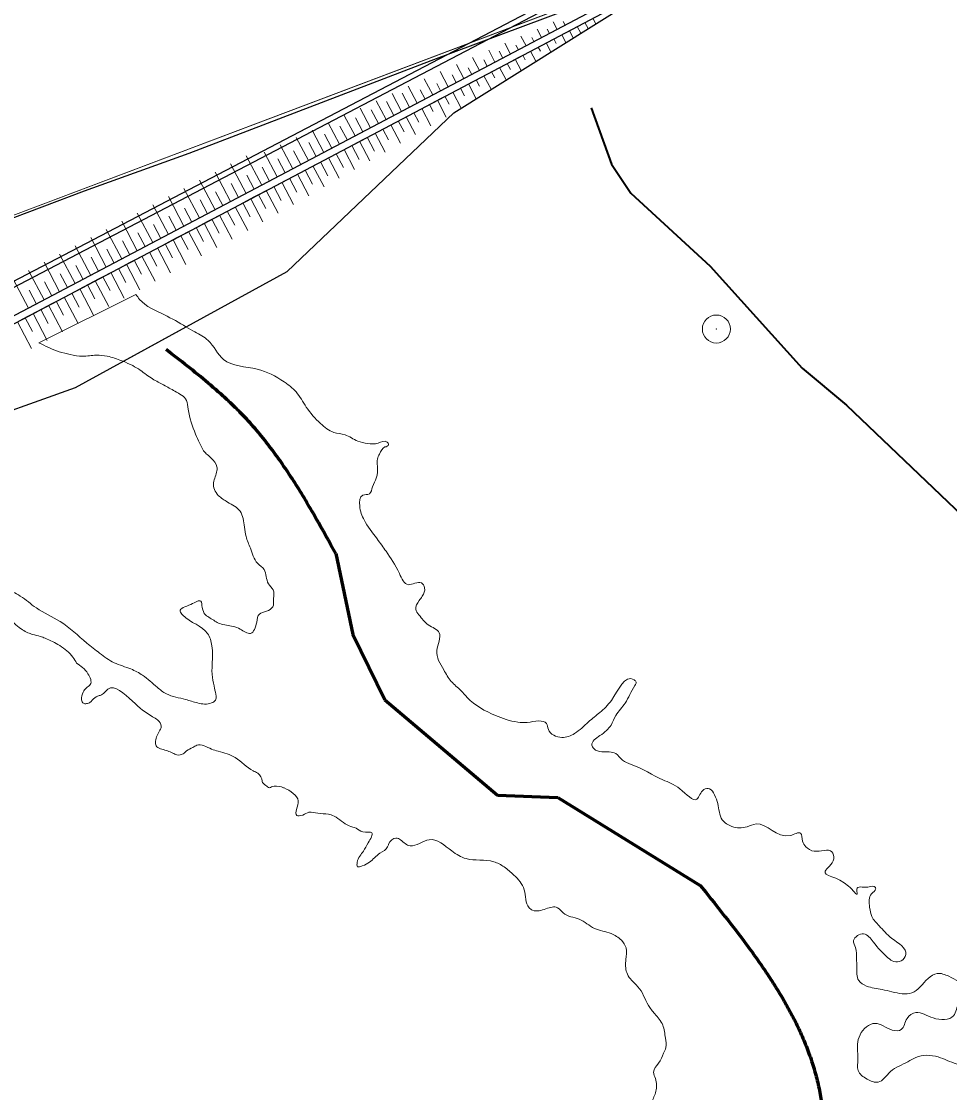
# Model space of a CAD drawing. Extents: x 553962 to 842807, y 8883888 to 9032388.
# Drawn here: x 575726 to 579039, y 8985361 to 8989184 of the extents above; entities that cross this region are included whole.
import ezdxf

# ---------------------------------------------------------------- set-up
doc = ezdxf.new("R2010")
doc.units = 0
doc.header["$LTSCALE"] = 200
doc.header["$PDMODE"] = 32
doc.header["$PDSIZE"] = 100
doc.linetypes.add('LONG_DASH_SHORT_DASH', pattern=[9.9, 6, -1.2, 1.5, -1.2])
for name, color, linetype, lineweight in [('12', 7, 'Continuous', 25), ('25', 7, 'Continuous', 13), ('63', 7, 'Continuous', 13), ('7', 7, 'LONG_DASH_SHORT_DASH', 60)]:
    doc.layers.add(name, color=color, linetype=linetype, lineweight=lineweight)

msp = doc.modelspace()

# ---------------------------------------------------------------- linework, layer by layer
at = {"layer": '12', "lineweight": 40}
msp.add_lwpolyline([(577759.9, 8988875.8), (577832.5, 8988674.7), (577901.5, 8988571.1), (578184.7, 8988310.3), (578513.4, 8987946.2), (578671.2, 8987814.3), (579419.2, 8987100.9), (579808.1, 8986794.1), (580283, 8986357.3), (580496.3, 8986108), (581364.8, 8985224.5), (581561.3, 8985062.5), (582162.5, 8984452.7), (582384.7, 8984161.9), (582616.4, 8983918.8), (582880.2, 8983596.7), (583472.4, 8982628.4), (583582.5, 8982317.7), (583621.7, 8982083.2), (583591.6, 8981897.8), (583552.5, 8981370), (583461.7, 8980518.1), (583461.7, 8980001.2)], dxfattribs=at)
at = {"layer": '25', "lineweight": 25}
for p, q in [((577877.7, 8989395.6), (573616.6, 8987168.4)), ((573625.3, 8987151.7), (577886.4, 8989378.8))]:
    msp.add_line(p, q, dxfattribs=at)
at = {"layer": '25'}
for p, q in [((578012.7, 8989366.8), (575651.3, 8988475.2)), ((576135.2, 8988209.5), (575788.1, 8988037.5))]:
    msp.add_line(p, q, dxfattribs=at)
for points in [[(573946.4, 8987228.8), (575651.3, 8988475.2), (578012.7, 8989366.8), (578009.5, 8989418.3)], [(576089.5, 8987971), (576313.7, 8988093.8), (576089.5, 8987971)]]:
    msp.add_lwpolyline(points, dxfattribs=at)
at = {"layer": '25', "lineweight": 25}
for points in [[(578012.9, 8989352.9), (577187, 8989042.7), (576324, 8988712.7), (575950.1, 8988578.7), (575647.5, 8988463.9), (575187.8, 8988130.1), (574877.2, 8987905.3), (574268.6, 8987457.2), (573884, 8987175.6)], [(573895.3, 8987154), (574263.9, 8987244.7), (575107.4, 8987587), (575919.3, 8987877.8), (576674.3, 8988291.2), (577269.1, 8988857.9), (578024.2, 8989331.3)]]:
    msp.add_lwpolyline(points, dxfattribs=at)
at = {"layer": '25'}
for points in [[(576313.7, 8988093.8), (576236.8, 8988136.9), (576148, 8988192), (576135.2, 8988209.5)], [(577145.8, 8987117.4), (577157, 8987132.6), (577165.3, 8987162.8), (577153.8, 8987180.3), (577107.4, 8987173.9), (577075.4, 8987214), (577027.8, 8987293.1), (576995.8, 8987337), (576949.6, 8987404.8), (576933.8, 8987455), (576944.6, 8987492.8), (576968.4, 8987497.9), (576979.4, 8987523), (576992.8, 8987554.5), (576997.2, 8987597.3), (576996.9, 8987622.4), (577004.2, 8987640), (577023.9, 8987665.2), (577031.5, 8987667.8), (577036.4, 8987674.1), (577031.2, 8987682.9), (576999.9, 8987679), (576962.2, 8987677.6), (576926.8, 8987686.3), (576881.3, 8987708.8), (576840.9, 8987717.5), (576794, 8987748.8), (576742.9, 8987807.7), (576707, 8987861.7), (576677.7, 8987888), (576663.7, 8987898), (576567.9, 8987942.7), (576447.7, 8987977.8), (576392.7, 8988045.6), (576345.7, 8988075.6), (576313.7, 8988093.8)], [(575788.1, 8988037.5), (575861.4, 8988005), (575900.6, 8987995.1), (575944.6, 8987988.9), (575993.6, 8987992.8), (576032.6, 8987989.2), (576084.4, 8987973), (576089.5, 8987971)], [(576089.5, 8987971), (576123.6, 8987955.5), (576150.2, 8987939.2), (576194.7, 8987907.9), (576233.9, 8987886.7), (576274.5, 8987864.2), (576315.1, 8987831.6), (576321.8, 8987800.2), (576348.2, 8987711), (576362.5, 8987679.6), (576376.7, 8987652), (576404.7, 8987624.4), (576424, 8987594.3), (576424.2, 8987580.5), (576412.2, 8987537.7), (576415, 8987513.8), (576429.2, 8987492.5), (576462.2, 8987468.7), (576506.6, 8987436.1), (576522.5, 8987379.6), (576528, 8987345.7), (576543.6, 8987304.2), (576569.5, 8987250.2), (576592.4, 8987227.7), (576608.2, 8987177.4), (576624.9, 8987154.9), (576626.5, 8987124.7), (576623.2, 8987094.5), (576600.8, 8987079.3), (576575.8, 8987069.2), (576566.1, 8987040.3), (576544, 8987000), (576507.3, 8987015), (576482.1, 8987024.9), (576434.2, 8987034.8), (576399.9, 8987054.9), (576383.5, 8987066.1), (576371.8, 8987092.5), (576366.4, 8987115.1), (576331.4, 8987103.7), (576292.8, 8987078.4), (576301.7, 8987065.9), (576390.6, 8986999.5), (576406.3, 8986955.6), (576407.2, 8986890.2), (576407.9, 8986842.4), (576416, 8986803.5), (576418.6, 8986790.9), (576419, 8986762), (576405.3, 8986751.9), (576355.1, 8986751.7), (576312.2, 8986764.2), (576244, 8986784.1), (576211, 8986807.9), (576158.8, 8986850.5), (576117.1, 8986873), (576057.7, 8986895.4), (576005.7, 8986929.2), (575959.9, 8986965.6), (575864.6, 8987042), (575779.7, 8987090.7), (575722.5, 8987133.3), (575666.9, 8987155.8), (575619, 8987161.9), (575586.3, 8987166.9), (575555, 8987156.7), (575531.1, 8987160.4), (575499.5, 8987170.4), (575480.4, 8987185.4), (575470.4, 8987185.4), (575465.5, 8987176.6), (575463.4, 8987145.1), (575468.7, 8987123.8), (575511.6, 8987113.8), (575544.3, 8987113.9), (575593.4, 8987107.8), (575637.6, 8987090.3), (575730.5, 8987012.7), (575749.5, 8987002.6), (575767.1, 8986996.4), (575793.6, 8986989), (575811.3, 8986982.7), (575863.2, 8986956.5), (575910.3, 8986915.1), (575923.2, 8986893.8)], [(579273.6, 8985691.7), (579262.6, 8985760.8), (579270.4, 8985832.5), (579275.2, 8985853.9), (579250.6, 8985814.9), (579184.7, 8985756.8), (579106.9, 8985746.5), (579036.1, 8985776.5), (578994.5, 8985786.4), (578962.1, 8985768.7), (578903.7, 8985717), (578869.8, 8985714.4), (578797.9, 8985729.3), (578742.4, 8985741.7), (578714.5, 8985761.7), (578707.6, 8985808.2), (578707.1, 8985839.7), (578702.8, 8985878.6), (578696.2, 8985903.7), (578709.8, 8985921.4), (578732.3, 8985927.7), (578766.7, 8985898.9), (578819, 8985842.5), (578840.5, 8985828.7), (578865.7, 8985831.3), (578882.9, 8985854), (578833.1, 8985911.7), (578787.2, 8985956.8), (578761.7, 8985989.4), (578753.7, 8986022.1), (578752, 8986049.7), (578760.5, 8986071.1), (578775.4, 8986088.8), (578774.1, 8986093.8), (578747.6, 8986095), (578707.5, 8986087.3), (578709, 8986071), (578678.5, 8986098.6), (578594.8, 8986151.1), (578625.6, 8986195.2), (578619, 8986220.3), (578556.1, 8986222.7), (578525.7, 8986238.9), (578514.1, 8986259), (578507.4, 8986286.6), (578469.8, 8986279), (578348.6, 8986320.1), (578316, 8986310), (578261.9, 8986311.1), (578227.7, 8986334.8), (578211.8, 8986392.6), (578200, 8986424), (578182.2, 8986445.3), (578162.1, 8986442.8), (578137.4, 8986408.8), (578076.6, 8986445), (578015.8, 8986477.6), (577903.1, 8986532.5), (577871.5, 8986547.5), (577847.3, 8986571.3), (577798.2, 8986577.5), (577769.1, 8986588.7), (577762.6, 8986601.3), (577791.1, 8986635.3), (577830.8, 8986673.1), (577847.9, 8986707.1), (577881.3, 8986751.2), (577915.6, 8986814.2), (577920.5, 8986825.5), (577912.8, 8986834.3), (577832.1, 8986761.1), (577791.2, 8986718.3), (577750.2, 8986684.2), (577700.5, 8986642.6), (577655.4, 8986628.6), (577607.2, 8986657.4), (577600.7, 8986678.7), (577572.9, 8986687.5), (577531.5, 8986682.3), (577497.5, 8986683.5), (577418, 8986707.1), (577317.8, 8986770.9), (577294.8, 8986796), (577260.4, 8986828.6), (577233.5, 8986870), (577208.6, 8986939.1), (577217.8, 8987002), (577178.5, 8987030.8), (577145.3, 8987065.9), (577133.7, 8987086), (577145.8, 8987117.4)], [(575923.2, 8986893.8), (575963.9, 8986856.2), (575972, 8986817.2), (575957.1, 8986804.6), (575947.2, 8986790.8), (575941.3, 8986763.1), (575947.8, 8986750.5), (575959.1, 8986749.3), (575971.6, 8986754.4), (575980.3, 8986763.2), (575997.7, 8986775.8), (576001.5, 8986777.1), (576012.7, 8986780.9), (576035.1, 8986801.1), (576122.4, 8986758.6), (576194.8, 8986702.2), (576212.6, 8986691), (576225.5, 8986668.4), (576218.2, 8986649.5), (576204.9, 8986610.5), (576210.1, 8986595.4), (576227.8, 8986586.7), (576267, 8986572.9), (576280.9, 8986566.7), (576303.5, 8986570.5), (576315.9, 8986580.6), (576338.4, 8986593.3), (576352.1, 8986600.8), (576405.1, 8986587.2), (576429.1, 8986579.7), (576489.7, 8986557.2), (576553.2, 8986509.7), (576569.7, 8986500.9), (576585.2, 8986473.3), (576585.2, 8986472), (576599.2, 8986457), (576610.6, 8986449.5), (576619.4, 8986452), (576654.6, 8986452.1), (576664.7, 8986448.4), (576714.4, 8986402), (576708.5, 8986371.8), (576708.8, 8986350.5), (576730.2, 8986351.8), (576752.6, 8986361.9), (576784.1, 8986358.2), (576821.9, 8986354.6), (576842.1, 8986348.3), (576896.6, 8986313.3), (576920.6, 8986304.6), (576944.7, 8986292.1), (576977.4, 8986288.4), (576964.1, 8986253.1), (576946.9, 8986222.9), (576924.8, 8986182.6), (576926.3, 8986167.5), (576942.6, 8986170.1), (576968.8, 8986184), (577006.1, 8986215.6), (577033.4, 8986238.3), (577037.1, 8986248.3), (577063.2, 8986269.8), (577096.1, 8986249.8), (577113.8, 8986242.3), (577181.4, 8986263.8), (577262.4, 8986223.8), (577313.1, 8986196.3), (577412.6, 8986185.3), (577449.3, 8986166.6), (577483.6, 8986137.8), (577520.8, 8986085.1), (577538, 8986021), (577550.7, 8986012.2), (577598.4, 8986017.4), (577639.8, 8986021.3), (577660.2, 8986002.5), (577717.1, 8985980), (577771.6, 8985947.5), (577830.9, 8985928.8), (577867.7, 8985905.1), (577884.4, 8985877.4), (577883.7, 8985835.9), (577886.9, 8985789.4), (577917.6, 8985748), (577926.6, 8985739.3), (577963.9, 8985672.7), (577987, 8985642.6), (578015.2, 8985602.5), (578024.6, 8985556), (578026.3, 8985522.1), (578017.8, 8985501.9)], [(579238.3, 8985520.6), (579223.2, 8985518.1), (579188.2, 8985501.6), (579159.6, 8985477.6), (579118.4, 8985457.4), (579063, 8985463.5), (578998.6, 8985488.5), (578918.1, 8985487), (578890.3, 8985471.6), (578828.3, 8985436.4), (578783.6, 8985398.6), (578744.5, 8985409.8), (578712.6, 8985439.8), (578712, 8985481.3), (578710.1, 8985534.1), (578741.9, 8985595.8), (578773.2, 8985608.5), (578833.9, 8985584.4), (578866.5, 8985586.2), (578887.3, 8985626.4), (578918.5, 8985646.7), (578980.3, 8985628), (579053.1, 8985635.7), (579072.6, 8985682.3), (579099.9, 8985706.3), (579214.6, 8985686.5), (579237.2, 8985686.6), (579259.8, 8985687.9), (579273.6, 8985691.7)], [(578017.8, 8985501.9), (578000.7, 8985466.7), (577982.3, 8985433.9), (577988.9, 8985411.3), (577990.8, 8985366), (577977.5, 8985325.8), (577986.9, 8985278), (578034.9, 8985261.8), (578062.8, 8985244.3), (578092.1, 8985219.2), (578130.2, 8985193), (578140.6, 8985161.6), (578141.1, 8985125.1), (578129, 8985096.1), (578095.4, 8985070.9), (578046.4, 8985067), (577988.7, 8985058), (577998.4, 8984991.4), (577972.2, 8984972.5), (577959.9, 8984954.8), (577969.3, 8984910.8), (577948.5, 8984870.6), (577931.5, 8984830.3), (577925.6, 8984798.8), (577918.4, 8984771.1), (577845.9, 8984837.6), (577838.4, 8984923), (577814.1, 8984953.1), (577798.8, 8984972), (577786.1, 8984982), (577789.7, 8984994.6), (577823, 8985036.1), (577805.2, 8985051.2), (577729.6, 8985068.6), (577691.6, 8985089.8), (577644.9, 8985102.2), (577631.2, 8985093.4), (577656.8, 8985060.8), (577696.2, 8985025.7), (577720.2, 8985015.7), (577747.2, 8984976.8), (577747.6, 8984942.9), (577750.5, 8984914), (577728.1, 8984898.8), (577714.6, 8984873.6), (577735.3, 8984832.2), (577761.3, 8984770.7), (577683.5, 8984666.1), (577641, 8984647.1), (577624.8, 8984638.2), (577573.7, 8984702.2), (577535.5, 8984734.8), (577487.2, 8984772.4), (577466.4, 8984729.6), (577458.7, 8984651.6), (577392.9, 8984587.3), (577355.8, 8984546.9), (577325.9, 8984526.7), (577298.1, 8984532.9), (577267.6, 8984560.5), (577238, 8984612), (577200, 8984628.2), (577164.7, 8984636.9), (577143, 8984664.5), (577137.8, 8984670.8), (577091.7, 8984643), (577033.7, 8984656.6), (576981.6, 8984696.7), (576991.4, 8984718.1), (576996, 8984745.8), (576972, 8984753.2), (576935.6, 8984754.4), (576895, 8984779.4), (576850.4, 8984822), (576816.1, 8984852.1), (576790.7, 8984864.6), (576761.6, 8984879.6), (576741.3, 8984893.4), (576705, 8984882), (576705.2, 8984869.4), (576745.8, 8984840.6), (576755.1, 8984807.9), (576742.9, 8984775.2), (576784.8, 8984747.7), (576802.4, 8984745.2), (576825.4, 8984717.6), (576897.8, 8984665), (576916.9, 8984648.7), (576936.6, 8984585.9), (576960.7, 8984569.7), (576977.2, 8984562.2)]]:
    msp.add_spline(points, degree=3, dxfattribs=at)
msp.add_point((578206.7, 8988086.2), dxfattribs=at)
at = {"layer": '63', "lineweight": 25}
for p, q in [((578012.9, 8989352.9), (573884, 8987175.6)), ((573895.3, 8987154), (578024.2, 8989331.3))]:
    msp.add_line(p, q, dxfattribs=at)
at = {"layer": '63'}
for p, q in [((577638.3, 8989155.4), (577624.2, 8989182)), ((577666.5, 8989170.3), (577659.8, 8989183)), ((577735.4, 8989206.6), (577679.9, 8989177.4)), ((577724, 8989173), (577779.5, 8989202.2)), ((577765.6, 8989194.9), (577775.9, 8989175.6)), ((577582.8, 8989126.1), (577566.7, 8989156.7)), ((577624.5, 8989148.1), (577569, 8989118.8)), ((577611, 8989141), (577602.7, 8989156.8)), ((577613, 8989114.5), (577668.5, 8989143.7)), ((577679.9, 8989177.4), (577624.5, 8989148.1)), ((577668.5, 8989143.7), (577724, 8989173)), ((577682, 8989150.8), (577695.5, 8989125.2)), ((577710.2, 8989165.7), (577722.6, 8989142.2)), ((577737.5, 8989180.1), (577748.8, 8989158.6)), ((577471.8, 8989067.6), (577451.6, 8989106.1)), ((577527.3, 8989096.9), (577509.1, 8989131.4)), ((577569, 8989118.8), (577513.5, 8989089.6)), ((577555.5, 8989111.7), (577547.6, 8989126.7)), ((577557.5, 8989085.2), (577613, 8989114.5)), ((577599.2, 8989107.2), (577616, 8989075.3)), ((577626.5, 8989121.6), (577635, 8989105.5)), ((577654.7, 8989136.4), (577669.3, 8989108.7)), ((577416.3, 8989038.4), (577394, 8989080.8)), ((577444.5, 8989053.2), (577431.9, 8989077.2)), ((577513.5, 8989089.6), (577458, 8989060.3)), ((577500, 8989082.5), (577491, 8989099.5)), ((577502.1, 8989056), (577557.5, 8989085.2)), ((577543.7, 8989077.9), (577562.7, 8989041.9)), ((577571, 8989092.3), (577578.9, 8989077.3)), ((577305.4, 8988979.8), (577278.8, 8989030.2)), ((577360.9, 8989009.1), (577336.4, 8989055.5)), ((577402.5, 8989031.1), (577347, 8989001.8)), ((577389, 8989024), (577377.3, 8989046.2)), ((577458, 8989060.3), (577402.5, 8989031.1)), ((577446.6, 8989026.7), (577502.1, 8989055.9)), ((577460, 8989033.8), (577471.6, 8989011.9)), ((577488.2, 8989048.6), (577509.4, 8989008.5)), ((577515.5, 8989063), (577524.3, 8989046.4)), ((577249.9, 8988950.6), (577221.3, 8989004.8)), ((577278.1, 8988965.4), (577263.2, 8988993.7)), ((577347, 8989001.8), (577291.5, 8988972.5)), ((577333.6, 8988994.7), (577321.2, 8989018.1)), ((577335.6, 8988968.2), (577391.1, 8988997.4)), ((577377.2, 8988990.1), (577402.8, 8988941.7)), ((577391.1, 8988997.4), (577446.6, 8989026.7)), ((577404.5, 8989004.5), (577416.4, 8988982.1)), ((577432.7, 8989019.4), (577456.1, 8988975.1)), ((577138.9, 8988892.1), (577106.9, 8988952.7)), ((577194.4, 8988921.3), (577164, 8988978.9)), ((577222.6, 8988936.2), (577209.1, 8988961.8)), ((577291.5, 8988972.5), (577236, 8988943.3)), ((577280.1, 8988938.9), (577335.6, 8988968.2)), ((577321.7, 8988960.9), (577349.5, 8988908.2)), ((577349.1, 8988975.3), (577360.7, 8988953.1)), ((577083.4, 8988862.8), (577049.8, 8988926.6)), ((577111.6, 8988877.7), (577085.3, 8988927.4)), ((577180.5, 8988914), (577125.1, 8988884.8)), ((577167.1, 8988906.9), (577149.5, 8988940.3)), ((577236, 8988943.3), (577180.6, 8988914)), ((577224.6, 8988909.6), (577280.1, 8988938.9)), ((577238.1, 8988916.7), (577252.6, 8988889.1)), ((577266.2, 8988931.6), (577296.2, 8988874.8)), ((577293.6, 8988946), (577308.1, 8988918.4)), ((577027.9, 8988833.5), (576992.7, 8988900.4)), ((577056.1, 8988848.4), (577029.9, 8988898.2)), ((577125.1, 8988884.8), (577069.6, 8988855.5)), ((577113.6, 8988851.1), (577169.1, 8988880.4)), ((577169.1, 8988880.4), (577224.6, 8988909.6)), ((577182.6, 8988887.5), (577195.9, 8988862.2)), ((577210.8, 8988902.3), (577242.3, 8988842.5)), ((576917, 8988775), (576878.4, 8988848.1)), ((576945.1, 8988789.9), (576918.9, 8988839.7)), ((576972.4, 8988804.3), (576935.5, 8988874.3)), ((577000.6, 8988819.1), (576974.4, 8988868.9)), ((577069.6, 8988855.5), (577014.1, 8988826.2)), ((577058.2, 8988821.9), (577113.6, 8988851.1)), ((577099.8, 8988843.8), (577133.3, 8988780.2)), ((577127.1, 8988858.2), (577144.9, 8988824.6)), ((577155.3, 8988873.1), (577187.8, 8988811.3)), ((576861.5, 8988745.8), (576821.3, 8988821.9)), ((576889.6, 8988760.6), (576863.4, 8988810.4)), ((577014.1, 8988826.2), (576958.6, 8988797)), ((577002.7, 8988792.6), (577058.2, 8988821.9)), ((577016.1, 8988799.7), (577036.7, 8988760.8)), ((577044.3, 8988814.6), (577078.9, 8988749)), ((577071.6, 8988829), (577092.2, 8988789.9)), ((576750.5, 8988687.2), (576707.1, 8988769.6)), ((576806, 8988716.5), (576764.2, 8988795.8)), ((576834.2, 8988731.4), (576807.9, 8988781.1)), ((576903.1, 8988767.7), (576847.6, 8988738.5)), ((576891.7, 8988734.1), (576947.2, 8988763.3)), ((576958.6, 8988797), (576903.1, 8988767.7)), ((576947.2, 8988763.3), (577002.7, 8988792.6)), ((576960.6, 8988770.4), (576986.9, 8988720.7)), ((576988.8, 8988785.3), (577024.4, 8988717.8)), ((576695, 8988658), (576649.9, 8988743.5)), ((576723.2, 8988672.8), (576696.9, 8988722.6)), ((576778.7, 8988702.1), (576752.4, 8988751.9)), ((576847.6, 8988738.5), (576792.1, 8988709.2)), ((576836.2, 8988704.8), (576891.7, 8988734.1)), ((576877.8, 8988726.8), (576915.4, 8988655.5)), ((576905.2, 8988741.2), (576931.4, 8988691.4)), ((576933.3, 8988756), (576969.9, 8988686.7)), ((576584, 8988599.5), (576528.5, 8988704.8)), ((576639.5, 8988628.7), (576592.8, 8988717.3)), ((576667.7, 8988643.6), (576641.4, 8988693.3)), ((576792.1, 8988709.2), (576736.7, 8988679.9)), ((576780.7, 8988675.6), (576836.2, 8988704.8)), ((576822.3, 8988697.5), (576861, 8988624.3)), ((576849.7, 8988711.9), (576875.9, 8988662.2)), ((576473.1, 8988540.9), (576417.5, 8988646.3)), ((576528.5, 8988570.2), (576473, 8988675.6)), ((576612.2, 8988614.3), (576586, 8988664.1)), ((576681.2, 8988650.7), (576625.7, 8988621.4)), ((576669.7, 8988617), (576725.2, 8988646.3)), ((576736.6, 8988679.9), (576681.2, 8988650.7)), ((576725.2, 8988646.3), (576780.7, 8988675.6)), ((576738.7, 8988653.4), (576764.9, 8988603.6)), ((576766.9, 8988668.3), (576806.5, 8988593.1)), ((576794.2, 8988682.7), (576820.4, 8988632.9)), ((576417.6, 8988511.7), (576362, 8988617.1)), ((576556.7, 8988585.1), (576530.5, 8988634.8)), ((576625.7, 8988621.4), (576570.2, 8988592.2)), ((576614.2, 8988587.8), (576669.7, 8988617)), ((576655.9, 8988609.7), (576697.5, 8988530.8)), ((576683.2, 8988624.1), (576709.5, 8988574.4)), ((576711.4, 8988639), (576752, 8988562)), ((576362.1, 8988482.4), (576306.5, 8988587.8)), ((576445.7, 8988526.5), (576419.5, 8988576.3)), ((576501.2, 8988555.8), (576475, 8988605.6)), ((576570.2, 8988592.2), (576514.7, 8988562.9)), ((576558.8, 8988558.5), (576614.2, 8988587.8)), ((576600.4, 8988580.5), (576643, 8988499.6)), ((576627.7, 8988594.9), (576654, 8988545.1)), ((576306.6, 8988453.2), (576251, 8988558.6)), ((576390.2, 8988497.3), (576364, 8988547.1)), ((576459.2, 8988533.6), (576403.7, 8988504.4)), ((576514.7, 8988562.9), (576459.2, 8988533.6)), ((576503.3, 8988529.3), (576558.8, 8988558.5)), ((576516.7, 8988536.4), (576543, 8988486.6)), ((576544.9, 8988551.2), (576588.6, 8988468.5)), ((576572.2, 8988565.6), (576598.5, 8988515.8)), ((576195.6, 8988394.6), (576140, 8988500)), ((576251.1, 8988423.9), (576195.5, 8988529.3)), ((576334.8, 8988468), (576308.5, 8988517.8)), ((576403.7, 8988504.4), (576348.2, 8988475.1)), ((576392.3, 8988470.7), (576447.8, 8988500)), ((576433.9, 8988492.7), (576478.9, 8988407.4)), ((576447.8, 8988500), (576503.3, 8988529.3)), ((576461.2, 8988507.1), (576487.5, 8988457.3)), ((576489.4, 8988522), (576534, 8988437.5)), ((576140.1, 8988365.4), (576084.6, 8988470.8)), ((576223.8, 8988409.5), (576197.5, 8988459.3)), ((576279.3, 8988438.8), (576253, 8988488.5)), ((576348.2, 8988475.1), (576292.8, 8988445.9)), ((576336.8, 8988441.5), (576392.3, 8988470.7)), ((576378.5, 8988463.4), (576423.9, 8988377.2)), ((576405.8, 8988477.8), (576432, 8988428.1)), ((576084.6, 8988336.1), (576029.1, 8988441.5)), ((576168.3, 8988380.2), (576142.1, 8988430)), ((576237.2, 8988416.6), (576181.8, 8988387.3)), ((576292.7, 8988445.8), (576237.3, 8988416.6)), ((576281.3, 8988412.2), (576336.8, 8988441.5)), ((576294.8, 8988419.3), (576321, 8988369.5)), ((576323, 8988434.2), (576368.9, 8988347.1)), ((576350.3, 8988448.6), (576376.5, 8988398.8)), ((575973.7, 8988277.6), (575918.1, 8988383)), ((576029.2, 8988306.9), (575973.6, 8988412.2)), ((576112.8, 8988351), (576086.6, 8988400.8)), ((576181.8, 8988387.3), (576126.3, 8988358.1)), ((576170.3, 8988353.7), (576225.8, 8988383)), ((576225.8, 8988383), (576281.3, 8988412.2)), ((576239.3, 8988390.1), (576265.6, 8988340.3)), ((576267.5, 8988404.9), (576313.8, 8988317)), ((575918.2, 8988248.3), (575862.6, 8988353.7)), ((576001.8, 8988292.5), (575975.6, 8988342.2)), ((576057.3, 8988321.7), (576031.1, 8988371.5)), ((576126.3, 8988358.1), (576070.8, 8988328.8)), ((576114.9, 8988324.4), (576170.3, 8988353.7)), ((576156.5, 8988346.4), (576203.8, 8988256.7)), ((576183.8, 8988360.8), (576210.1, 8988311)), ((576212, 8988375.7), (576258.8, 8988286.9)), ((575862.7, 8988219.1), (575807.1, 8988324.5)), ((575946.3, 8988263.2), (575920.1, 8988313)), ((576070.8, 8988328.8), (576015.3, 8988299.6)), ((576059.4, 8988295.2), (576114.8, 8988324.4)), ((576072.8, 8988302.3), (576099.1, 8988252.5)), ((576101, 8988317.1), (576148.8, 8988226.6)), ((576128.3, 8988331.5), (576154.6, 8988281.8)), ((575751.7, 8988160.6), (575696.1, 8988265.9)), ((575807.2, 8988189.8), (575751.6, 8988295.2)), ((575890.9, 8988233.9), (575864.6, 8988283.7)), ((575959.8, 8988270.3), (575904.3, 8988241)), ((575948.4, 8988236.7), (576003.9, 8988265.9)), ((576015.3, 8988299.6), (575959.8, 8988270.3)), ((576003.9, 8988265.9), (576059.4, 8988295.2)), ((576017.3, 8988273), (576043.6, 8988223.2)), ((576045.5, 8988287.9), (576093.7, 8988196.5)), ((575779.9, 8988175.4), (575753.6, 8988225.2)), ((575835.4, 8988204.7), (575809.1, 8988254.5)), ((575904.3, 8988241), (575848.8, 8988211.8)), ((575892.9, 8988207.4), (575948.4, 8988236.7)), ((575934.6, 8988229.4), (575983.7, 8988136.2)), ((575961.9, 8988243.8), (575988.1, 8988194)), ((575990, 8988258.6), (576038.7, 8988166.3)), ((575848.8, 8988211.8), (575793.4, 8988182.5)), ((575837.4, 8988178.1), (575892.9, 8988207.4)), ((575879.1, 8988200.1), (575928.6, 8988106.1)), ((575906.4, 8988214.5), (575932.6, 8988164.7)), ((575737.9, 8988153.2), (575682.4, 8988124)), ((575726.5, 8988119.6), (575781.9, 8988148.9)), ((575793.3, 8988182.5), (575737.9, 8988153.3)), ((575781.9, 8988148.9), (575837.4, 8988178.1)), ((575795.4, 8988156), (575821.6, 8988106.2)), ((575823.6, 8988170.8), (575873.6, 8988075.9)), ((575850.9, 8988185.2), (575877.1, 8988135.5)), ((575712.6, 8988112.3), (575762.9, 8988016.9)), ((575739.9, 8988126.7), (575766.2, 8988076.9)), ((575768.1, 8988141.6), (575818.6, 8988045.8))]:
    msp.add_line(p, q, dxfattribs=at)
at = {"layer": '7'}
msp.add_lwpolyline([(576848.8, 8987284.7), (576909, 8986996.6), (577023.9, 8986762.4), (577426.1, 8986423.2), (577640.5, 8986414.6), (578148.9, 8986100.6)], dxfattribs=at)
for points in [[(576848.8, 8987284.7), (576530.9, 8987764), (576243.6, 8988012.7)], [(578148.9, 8986100.6), (578588.4, 8985259.2), (578387.1, 8984670.8), (577761.3, 8984372.4), (576742.9, 8984054.8), (576047.2, 8983814.9), (575896.3, 8983061.6), (576017.9, 8982051.6), (576505.4, 8981680.2), (577877.5, 8981304.8), (578797.8, 8980419.1)]]:
    msp.add_spline(points, degree=3, dxfattribs=at)

doc.saveas('drawing.dxf')
